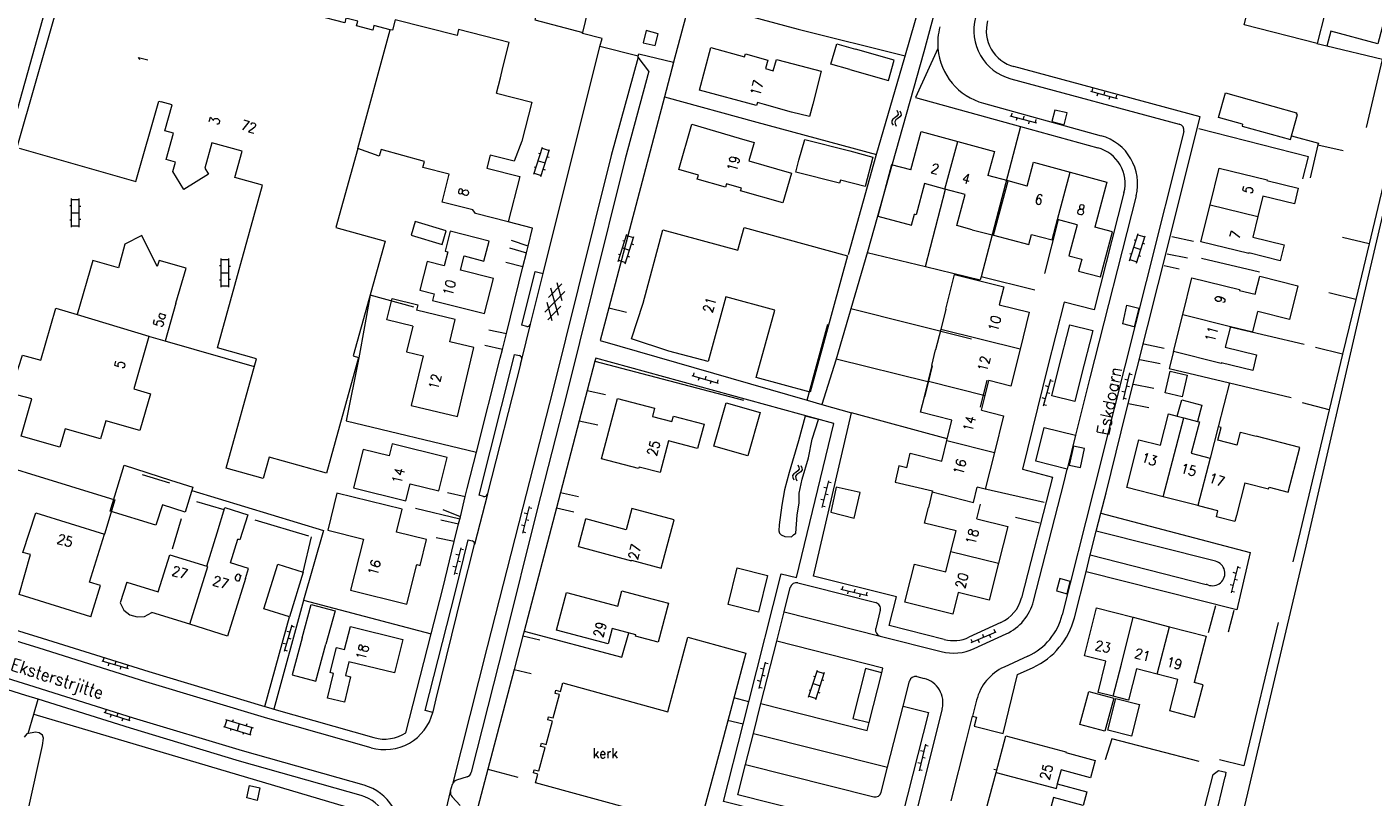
# Model space of a CAD drawing. Header units: metres. Extents: x 189705 to 199106, y 581686 to 588448.
# Tile 463 of 555: x 198376 to 198593, y 585339 to 585462. Entities that reach past the tile are written whole.
import ezdxf

# ---------------------------------------------------------------- set-up
doc = ezdxf.new("R2010")
doc.units = ezdxf.units.M
doc.layers.add('B-WA-OG-GBKN-G', color=7, linetype='Continuous', lineweight=18)
doc.styles.add('Style-STANDARD', font='STANDARD.shx')

msp = doc.modelspace()

# ---------------------------------------------------------------- linework, layer by layer
at = {"layer": 'B-WA-OG-GBKN-G'}
for p, q in [((198547.348, 585451.931), (198551.59, 585450.761)), ((198547.674, 585452.36), (198547.541, 585451.878)), ((198548.505, 585451.612), (198548.372, 585451.13)), ((198549.602, 585451.828), (198549.469, 585451.346)), ((198550.433, 585451.08), (198550.3, 585450.598)), ((198551.53, 585451.296), (198551.397, 585450.814)), ((198516.197, 585448.894), (198516.382, 585448.531)), ((198516.68, 585448.779), (198516.868, 585448.418)), ((198515.583, 585447.436), (198515.406, 585447.159)), ((198515.406, 585447.159), (198515.44, 585446.823)), ((198515.44, 585446.823), (198515.628, 585446.46)), ((198515.912, 585447.677), (198515.583, 585447.436)), ((198516.068, 585447.321), (198515.891, 585447.044)), ((198515.891, 585447.044), (198515.924, 585446.709)), ((198516.242, 585447.928), (198515.912, 585447.677)), ((198515.924, 585446.709), (198516.111, 585446.345)), ((198516.396, 585447.564), (198516.068, 585447.321)), ((198516.415, 585448.205), (198516.242, 585447.928)), ((198516.382, 585448.531), (198516.415, 585448.205)), ((198516.723, 585447.806), (198516.396, 585447.564)), ((198516.903, 585448.093), (198516.723, 585447.806)), ((198516.868, 585448.418), (198516.903, 585448.093)), ((198534.388, 585448.007), (198538.633, 585446.85)), ((198534.713, 585448.437), (198534.581, 585447.954)), ((198535.546, 585447.692), (198535.414, 585447.209)), ((198536.642, 585447.911), (198536.511, 585447.429)), ((198537.476, 585447.166), (198537.344, 585446.683)), ((198538.572, 585447.385), (198538.44, 585446.903)), ((198457.893, 585438.584), (198459.295, 585442.965)), ((198459.035, 585438.218), (198460.438, 585442.599)), ((198459.234, 585442.774), (198460.377, 585442.408)), ((198458.594, 585440.774), (198459.737, 585440.408)), ((198458.658, 585441.961), (198458.944, 585441.869)), ((198460.057, 585441.408), (198460.342, 585441.317)), ((198457.954, 585438.774), (198459.096, 585438.408)), ((198457.958, 585439.772), (198458.244, 585439.681)), ((198459.417, 585439.41), (198459.703, 585439.319)), ((198383.337, 585433.563), (198383.637, 585433.563)), ((198383.637, 585430.113), (198383.637, 585434.713)), ((198383.637, 585434.513), (198384.837, 585434.513)), ((198384.837, 585430.113), (198384.837, 585434.713)), ((198384.837, 585433.463), (198385.137, 585433.463)), ((198383.637, 585432.413), (198384.837, 585432.413)), ((198384.837, 585431.365), (198385.137, 585431.365)), ((198383.337, 585431.265), (198383.637, 585431.265)), ((198383.637, 585430.313), (198384.837, 585430.313)), ((198471.435, 585424.585), (198472.837, 585428.966)), ((198472.2, 585427.962), (198472.486, 585427.87)), ((198472.577, 585424.219), (198473.98, 585428.6)), ((198472.776, 585428.775), (198473.919, 585428.409)), ((198473.599, 585427.409), (198473.884, 585427.318)), ((198553.572, 585424.691), (198554.974, 585429.072)), ((198554.337, 585428.068), (198554.623, 585427.976)), ((198554.714, 585424.325), (198556.117, 585428.706)), ((198554.913, 585428.881), (198556.056, 585428.515)), ((198555.736, 585427.515), (198556.021, 585427.424)), ((198407.686, 585420.475), (198407.686, 585425.075)), ((198407.686, 585424.875), (198408.886, 585424.875)), ((198408.886, 585420.475), (198408.886, 585425.075)), ((198471.5, 585425.773), (198471.786, 585425.682)), ((198472.136, 585426.775), (198473.279, 585426.409)), ((198472.959, 585425.411), (198473.245, 585425.32)), ((198553.633, 585424.881), (198554.775, 585424.515)), ((198553.637, 585425.879), (198553.923, 585425.788)), ((198554.273, 585426.881), (198555.416, 585426.515)), ((198555.096, 585425.517), (198555.382, 585425.426)), ((198407.386, 585423.925), (198407.686, 585423.925)), ((198407.686, 585422.775), (198408.886, 585422.775)), ((198408.886, 585423.825), (198409.186, 585423.825)), ((198471.496, 585424.775), (198472.638, 585424.409)), ((198407.386, 585421.627), (198407.686, 585421.627)), ((198407.686, 585420.675), (198408.886, 585420.675)), ((198408.886, 585421.727), (198409.186, 585421.727)), ((198462.379, 585420.983), (198460.244, 585418.8)), ((198462.472, 585418.231), (198461.65, 585421.169)), ((198462.858, 585419.742), (198459.644, 585416.456)), ((198461.87, 585415.885), (198460.631, 585420.312)), ((198460.852, 585415.025), (198460.03, 585417.963)), ((198462.256, 585417.392), (198460.123, 585415.212)), ((198483.299, 585406.25), (198487.531, 585405.045)), ((198483.628, 585406.676), (198483.492, 585406.195)), ((198484.453, 585405.921), (198484.316, 585405.441)), ((198485.552, 585406.128), (198485.415, 585405.647)), ((198486.377, 585405.374), (198486.24, 585404.893)), ((198487.475, 585405.58), (198487.339, 585405.1)), ((198540.894, 585405.592), (198539.724, 585401.35)), ((198541.323, 585405.266), (198540.841, 585405.399)), ((198553.604, 585406.671), (198552.57, 585402.394)), ((198553.322, 585405.504), (198552.836, 585405.622)), ((198554.043, 585406.359), (198553.557, 585406.476)), ((198540.575, 585404.435), (198540.093, 585404.568)), ((198540.791, 585403.338), (198540.309, 585403.471)), ((198552.852, 585403.561), (198552.366, 585403.678)), ((198553.573, 585404.415), (198553.087, 585404.532)), ((198540.043, 585402.507), (198539.561, 585402.64)), ((198540.259, 585401.41), (198539.777, 585401.543)), ((198553.103, 585402.471), (198552.617, 585402.589)), ((198499.652, 585390.46), (198499.466, 585390.189)), ((198499.466, 585390.189), (198499.491, 585389.852)), ((198499.989, 585390.691), (198499.652, 585390.46)), ((198500.133, 585390.33), (198499.948, 585390.058)), ((198500.326, 585390.932), (198499.989, 585390.691)), ((198500.469, 585390.563), (198500.133, 585390.33)), ((198500.31, 585391.899), (198500.484, 585391.53)), ((198500.508, 585391.203), (198500.326, 585390.932)), ((198500.803, 585390.795), (198500.469, 585390.563)), ((198500.484, 585391.53), (198500.508, 585391.203)), ((198500.79, 585391.769), (198500.966, 585391.402)), ((198500.992, 585391.076), (198500.803, 585390.795)), ((198500.966, 585391.402), (198500.992, 585391.076)), ((198499.491, 585389.852), (198499.667, 585389.483)), ((198499.948, 585390.058), (198499.97, 585389.723)), ((198499.97, 585389.723), (198500.146, 585389.354)), ((198505.259, 585389.322), (198504.168, 585385.059)), ((198504.961, 585388.159), (198504.477, 585388.283)), ((198505.694, 585389.004), (198505.209, 585389.128)), ((198504.466, 585386.222), (198503.981, 585386.346)), ((198505.198, 585387.067), (198504.714, 585387.191)), ((198457.135, 585385.189), (198456.093, 585380.914)), ((198456.851, 585384.023), (198456.365, 585384.141)), ((198457.573, 585384.876), (198457.088, 585384.995)), ((198504.702, 585385.129), (198504.218, 585385.253)), ((198456.377, 585382.08), (198455.891, 585382.198)), ((198457.1, 585382.933), (198456.614, 585383.052)), ((198456.626, 585380.99), (198456.14, 585381.108)), ((198446.163, 585378.556), (198445.098, 585374.287)), ((198445.872, 585377.392), (198445.387, 585377.513)), ((198446.6, 585378.241), (198446.115, 585378.362)), ((198445.388, 585375.451), (198444.903, 585375.572)), ((198446.116, 585376.3), (198445.63, 585376.421)), ((198571.011, 585375.615), (198569.938, 585371.348)), ((198571.447, 585375.299), (198570.962, 585375.421)), ((198445.631, 585374.36), (198445.146, 585374.481)), ((198570.718, 585374.451), (198570.233, 585374.573)), ((198570.959, 585373.359), (198570.474, 585373.481)), ((198507.211, 585371.92), (198511.494, 585370.913)), ((198507.52, 585372.361), (198507.406, 585371.874)), ((198508.379, 585371.645), (198508.265, 585371.159)), ((198509.467, 585371.903), (198509.353, 585371.416)), ((198510.326, 585371.188), (198510.212, 585370.701)), ((198511.414, 585371.445), (198511.3, 585370.959)), ((198570.23, 585372.512), (198569.745, 585372.634)), ((198570.471, 585371.42), (198569.986, 585371.542)), ((198419.016, 585366.141), (198417.797, 585361.913)), ((198418.684, 585364.988), (198418.203, 585365.126)), ((198419.441, 585365.81), (198418.961, 585365.949)), ((198528.134, 585363.355), (198532.178, 585365.089)), ((198529.959, 585364.682), (198530.156, 585364.222)), ((198531.075, 585364.616), (198531.272, 585364.157)), ((198531.797, 585365.47), (198531.995, 585365.01)), ((198418.13, 585363.066), (198417.649, 585363.205)), ((198418.333, 585361.967), (198417.853, 585362.105)), ((198418.887, 585363.888), (198418.407, 585364.027)), ((198528.121, 585363.894), (198528.318, 585363.434)), ((198529.237, 585363.828), (198529.434, 585363.369)), ((198388.482, 585360.406), (198392.711, 585359.192)), ((198388.812, 585360.831), (198388.674, 585360.351)), ((198389.636, 585360.075), (198389.498, 585359.594)), ((198390.735, 585360.279), (198390.597, 585359.799)), ((198495.088, 585360.214), (198494.032, 585355.942)), ((198495.525, 585359.9), (198495.04, 585360.02)), ((198391.558, 585359.523), (198391.42, 585359.042)), ((198392.657, 585359.727), (198392.519, 585359.247)), ((198494.8, 585359.049), (198494.315, 585359.169)), ((198495.045, 585357.958), (198494.56, 585358.078)), ((198502.049, 585354.546), (198503.451, 585358.927)), ((198502.814, 585357.923), (198503.1, 585357.831)), ((198503.191, 585354.18), (198504.594, 585358.561)), ((198503.39, 585358.736), (198504.533, 585358.37)), ((198494.32, 585357.107), (198493.835, 585357.227)), ((198494.566, 585356.017), (198494.08, 585356.137)), ((198502.114, 585355.734), (198502.4, 585355.643)), ((198502.75, 585356.736), (198503.893, 585356.37)), ((198504.213, 585357.37), (198504.498, 585357.279)), ((198502.11, 585354.736), (198503.252, 585354.37)), ((198503.573, 585355.372), (198503.859, 585355.281)), ((198388.829, 585352.168), (198393.014, 585350.809)), ((198389.174, 585352.582), (198389.019, 585352.106)), ((198389.97, 585351.797), (198389.816, 585351.322)), ((198391.076, 585351.964), (198390.922, 585351.488)), ((198392.978, 585351.346), (198392.824, 585350.87)), ((198391.873, 585351.179), (198391.718, 585350.704)), ((198408.036, 585349.83), (198412.442, 585348.51)), ((198408.572, 585350.922), (198408.228, 585349.773)), ((198408.38, 585350.98), (198412.787, 585349.66)), ((198409.235, 585349.471), (198409.149, 585349.184)), ((198409.57, 585350.937), (198409.484, 585350.649)), ((198410.584, 585350.32), (198410.239, 585349.17)), ((198411.771, 585350.277), (198411.685, 585349.99)), ((198412.595, 585349.717), (198412.251, 585348.567)), ((198411.245, 585348.869), (198411.159, 585348.581)), ((198520.805, 585346.993), (198519.779, 585342.714)), ((198520.525, 585345.826), (198520.039, 585345.943)), ((198520.778, 585344.737), (198520.292, 585344.853)), ((198521.245, 585346.682), (198520.758, 585346.798)), ((198520.059, 585343.881), (198519.573, 585343.998)), ((198520.312, 585342.792), (198519.826, 585342.909))]:
    msp.add_line(p, q, dxfattribs=at)
at = {"layer": 'B-WA-OG-GBKN-G', "flags": 128}
for points in [[(198603.966, 585498.314), (198596.263, 585499.847), (198594.111, 585491.655), (198596.759, 585486.772), (198595.725, 585482.844), (198593.431, 585474.128), (198597.094, 585473.164), (198593.475, 585459.538), (198585.927, 585461.583), (198585.284, 585459.155)], [(198620.069, 585235.516), (198587.899, 585241.64), (198557.962, 585247.469), (198555.883, 585248.043), (198554.846, 585248.61), (198554.139, 585249.276), (198553.562, 585250.195), (198553.29, 585251.315), (198553.018, 585252.359), (198552.874, 585253.529), (198556.558, 585271.093), (198563.74, 585301.467), (198573.02, 585340.952), (198581.958, 585378.838), (198591.347, 585419.414), (198599.423, 585454.002), (198605.166, 585478.718), (198607.712, 585489.935), (198608.234, 585491.889)], [(198508.468, 585425.694), (198512.903, 585441.6), (198517.514, 585457.428), (198525.255, 585484.418), (198525.773, 585485.761), (198526.184, 585486.343), (198526.594, 585486.772), (198527.103, 585486.921), (198527.813, 585486.764), (198527.936, 585486.178), (198527.62, 585484.63), (198524.46, 585472.833), (198520.543, 585458.245), (198515.484, 585440.209), (198511.495, 585426.105), (198506.44, 585408.729), (198504.183, 585401.614)], [(198584.976, 585464.413), (198583.746, 585459.605), (198572.014, 585462.602), (198573.485, 585468.352), (198560.475, 585471.677), (198559.123, 585466.393), (198545.552, 585469.861), (198547.516, 585477.542), (198545.123, 585478.153), (198547.01, 585485.53)], [(198382.823, 585477.154), (198378.885, 585463.301), (198373.319, 585443.421), (198367.17, 585421.83), (198365.221, 585415.043)], [(198384.426, 585474.8), (198383.987, 585474.912), (198374.841, 585442.892)], [(198459.707, 585469.114), (198458.077, 585463.433), (198465.768, 585461.359)], [(198465.768, 585461.359), (198467.09, 585466.962)], [(198483.018, 585466.608), (198480.349, 585456.61)], [(198483.018, 585466.608), (198500.372, 585461.921), (198517.564, 585457.602)], [(198434.831, 585461.818), (198432.212, 585462.488), (198432.026, 585461.762), (198429.43, 585462.426), (198429.621, 585463.172), (198427.712, 585463.66), (198427.521, 585462.914), (198422.968, 585464.08), (198423.132, 585464.719)], [(198429.641, 585442.717), (198434.831, 585461.818)], [(198451.921, 585451.613), (198452.558, 585454.1), (198452.897, 585455.75), (198453.924, 585459.76), (198445.805, 585461.838), (198445.56, 585460.879), (198435.62, 585463.422), (198435.186, 585461.727), (198434.831, 585461.818)], [(198475.46, 585459.718), (198477.39, 585459.27), (198477.888, 585461.181), (198475.932, 585461.67), (198475.46, 585459.718)], [(198465.727, 585461.206), (198465.768, 585461.359)], [(198468.526, 585459.147), (198468.861, 585460.419), (198465.727, 585461.206)], [(198508.664, 585455.441), (198505.639, 585456.3), (198506.563, 585459.555), (198509.588, 585458.696)], [(198585.284, 585459.155), (198583.711, 585459.527)], [(198474.634, 585457.393), (198470.349, 585441.633), (198465.039, 585420.285), (198460.968, 585403.922), (198456.152, 585385.071), (198450.403, 585362.659), (198444.824, 585340.573)], [(198459.399, 585422.631), (198468.526, 585459.147)], [(198474.687, 585457.593), (198468.526, 585459.147)], [(198474.634, 585457.393), (198474.687, 585457.593)], [(198476.381, 585455.177), (198474.634, 585457.393)], [(198474.687, 585457.593), (198474.786, 585457.964), (198480.349, 585456.61)], [(198499.31, 585448.59), (198494.94, 585449.81), (198493.83, 585450.11), (198493.69, 585449.62), (198484.52, 585452.09), (198486.34, 585458.95), (198491.76, 585457.47), (198491.88, 585457.93), (198495.47, 585456.95), (198495.1, 585455.58), (198496.37, 585455.23), (198496.87, 585457.06), (198499.54, 585456.35)], [(198508.664, 585455.441), (198514.866, 585453.68), (198515.791, 585456.935), (198509.588, 585458.696)], [(198522.827, 585458.781), (198519.221, 585450.951), (198536.1, 585446.288)], [(198591.668, 585446.118), (198594.24, 585457.036), (198585.284, 585459.155)], [(198476.381, 585455.177), (198472.578, 585441.065), (198467.271, 585419.729), (198463.198, 585403.36), (198458.382, 585384.509), (198453.188, 585363.597), (198447.856, 585342.489)], [(198480.326, 585456.534), (198478.87, 585451.018)], [(198480.082, 585455.608), (198480.014, 585455.347)], [(198480.349, 585456.61), (198480.082, 585455.608)], [(198499.54, 585456.35), (198504.062, 585455.147)], [(198504.062, 585455.147), (198502.7, 585449.87)], [(198548.989, 585384.116), (198549.827, 585387.426), (198553.079, 585400.454), (198558.224, 585420.875), (198564.958, 585447.819), (198535.031, 585455.884)], [(198534.511, 585453.952), (198561.593, 585446.655)], [(198451.921, 585451.613), (198457.569, 585450.167), (198455.967, 585443.907), (198454.718, 585440.692), (198450.89, 585441.672), (198450.358, 585439.596), (198455.646, 585438.243), (198453.779, 585430.95)], [(198478.87, 585451.018), (198469.924, 585417.113)], [(198478.87, 585451.018), (198493.735, 585446.971), (198512.953, 585441.774)], [(198571.769, 585446.618), (198567.884, 585447.709), (198568.995, 585451.663), (198580.416, 585448.454), (198580.362, 585448.264)], [(198375.2, 585442.79), (198393.947, 585437.435), (198397.633, 585450.338), (198398.027, 585450.229)], [(198411.029, 585442.278), (198406.163, 585443.63), (198405.036, 585439.576), (198405.631, 585438.619), (198401.676, 585436.159), (198399.882, 585439.043), (198400.303, 585440.56), (198398.843, 585440.966), (198400.02, 585445.198), (198398.642, 585445.581), (198399.797, 585449.738), (198398.027, 585450.229)], [(198502.7, 585449.87), (198502.18, 585447.851), (198499.31, 585448.59)], [(198530.127, 585450.013), (198549.021, 585444.793)], [(198541.127, 585447.097), (198543.126, 585446.557), (198543.562, 585448.443), (198541.621, 585448.89), (198541.127, 585447.097)], [(198499.29, 585438.78), (198497.9, 585434), (198491.12, 585435.93), (198491.24, 585436.35), (198488.83, 585437.04), (198488.68, 585436.51), (198484.14, 585437.8), (198484.33, 585438.47), (198481.22, 585439.35), (198483.27, 585446.63), (198490.86, 585444.38), (198493.29, 585443.68), (198492.45, 585440.73), (198499.29, 585438.78)], [(198571.769, 585446.618), (198571.691, 585446.336), (198579.458, 585444.195), (198580.564, 585448.208), (198580.362, 585448.264)], [(198518.463, 585439.293), (198520.13, 585445.46), (198526.02, 585443.85)], [(198536.1, 585446.288), (198529.748, 585422.09)], [(198536.1, 585446.288), (198548.488, 585442.866)], [(198562.303, 585445.447), (198556.284, 585421.362), (198551.139, 585400.941), (198547.887, 585387.914), (198542.796, 585367.797)], [(198581.42, 585437.836), (198582.361, 585441.414), (198564.762, 585445.91)], [(198579.609, 585444.744), (198583.952, 585443.614), (198583.877, 585443.302), (198587.932, 585442.416)], [(198413.359, 585408.947), (198407.059, 585410.698), (198414.325, 585436.847), (198409.864, 585438.087), (198411.029, 585442.278)], [(198429.641, 585442.717), (198426.089, 585430.028), (198434.009, 585427.826), (198428.884, 585409.392), (198429.737, 585409.155), (198424.569, 585390.562), (198415.377, 585393.117), (198414.435, 585389.728), (198408.477, 585391.385), (198413.359, 585408.947)], [(198433.053, 585441.504), (198429.641, 585442.717)], [(198440.087, 585439.702), (198440.316, 585440.654), (198433.378, 585442.565), (198433.053, 585441.504)], [(198508.67, 585442.36), (198512.35, 585441.337), (198511.146, 585436.634), (198507.155, 585437.656), (198507.022, 585437.137), (198499.983, 585438.94), (198500.47, 585440.84)], [(198500.47, 585440.84), (198501.42, 585444.2), (198508.67, 585442.36)], [(198523.94, 585436.21), (198526.02, 585443.85)], [(198526.02, 585443.85), (198531.89, 585442.27), (198530.838, 585438.397)], [(198583.877, 585443.302), (198582.616, 585438.031)], [(198518.463, 585439.293), (198515.376, 585440.127), (198513.141, 585431.863), (198518.567, 585430.396), (198519.046, 585432.169)], [(198537.15, 585436.688), (198538.19, 585440.53), (198544.09, 585438.94)], [(198453.779, 585430.95), (198448.535, 585432.293), (198448.092, 585432.855), (198443.159, 585434.117), (198444.312, 585438.621), (198440.087, 585439.702)], [(198534.081, 585437.519), (198530.838, 585438.397)], [(198542.04, 585431.33), (198544.09, 585438.94)], [(198544.09, 585438.94), (198549.98, 585437.34), (198548.032, 585430.108)], [(198566.55, 585433.67), (198568.02, 585439.59), (198575.69, 585437.7), (198575.66, 585437.58), (198580.71, 585436.34), (198580.09, 585433.83), (198575.04, 585435.08), (198574.21, 585431.79)], [(198594.637, 585437.987), (198592.095, 585427.401)], [(198523.94, 585436.21), (198520.66, 585437.1), (198519.3, 585432.1), (198519.046, 585432.169)], [(198520.825, 585423.755), (198524.038, 585436.183)], [(198528.34, 585429.67), (198525.86, 585430.34), (198527.21, 585435.32), (198523.94, 585436.21)], [(198531.729, 585428.832), (198534.081, 585437.519)], [(198537.15, 585436.688), (198534.081, 585437.519)], [(198552.705, 585435.602), (198547.922, 585416.81), (198543.076, 585418.043), (198540.409, 585407.566), (198536.386, 585391.191), (198541.252, 585389.937), (198536.245, 585370.501)], [(198554.643, 585435.109), (198547.2, 585405.867), (198544.942, 585396.676)], [(198574.21, 585431.79), (198573.4, 585428.48), (198578.45, 585427.23), (198577.82, 585424.7), (198572.77, 585425.96), (198572.75, 585425.84), (198565.08, 585427.74), (198566.55, 585433.67)], [(198566.55, 585433.67), (198574.21, 585431.79)], [(198531.729, 585428.832), (198537.424, 585427.29), (198537.868, 585428.931), (198541.15, 585428.043), (198542.04, 585431.33)], [(198542.146, 585431.301), (198539.924, 585422.65)], [(198545.17, 585430.481), (198542.04, 585431.33)], [(198443.829, 585429.522), (198438.809, 585430.988), (198438.165, 585428.781), (198443.184, 585427.315), (198443.829, 585429.522)], [(198450.7, 585427.858), (198444.474, 585429.439), (198443.664, 585426.253), (198444.097, 585426.143), (198443.515, 585423.852), (198440.745, 585424.556), (198439.582, 585419.977), (198441.886, 585419.392), (198441.614, 585418.319), (198449.973, 585416.195), (198451.402, 585421.822), (198446.116, 585423.165), (198446.698, 585425.459), (198449.885, 585424.65), (198450.7, 585427.858)], [(198456.966, 585427.062), (198457.682, 585429.95), (198453.779, 585430.95)], [(198488.723, 585418.923), (198485.93, 585408.48), (198479.6, 585410.19), (198473.58, 585412.16), (198475.44, 585417.86), (198478.61, 585429.64), (198490.679, 585426.386)], [(198490.679, 585426.386), (198491.667, 585430.017), (198508.274, 585425.497), (198502.314, 585403.598), (198493.639, 585405.959), (198496.619, 585416.74), (198488.723, 585418.923)], [(198528.34, 585429.67), (198531.729, 585428.832)], [(198545.17, 585430.481), (198543.827, 585425.493), (198545.922, 585424.928), (198545.415, 585423.045), (198548.929, 585422.099), (198550.88, 585429.34), (198548.032, 585430.108)], [(198397.407, 585423.79), (198394.899, 585428.726), (198392.195, 585427.351), (198391.153, 585423.549)], [(198456.966, 585427.062), (198454.29, 585427.934)], [(198456.701, 585425.989), (198456.966, 585427.062)], [(198560.419, 585428.58), (198563.894, 585427.819)], [(198592.095, 585427.401), (198587.841, 585428.445)], [(198592.095, 585427.401), (198589.948, 585418.46)], [(198453.989, 585426.744), (198456.701, 585425.989)], [(198456.141, 585423.732), (198456.701, 585425.989)], [(198511.468, 585426.014), (198520.825, 585423.755)], [(198559.662, 585425.815), (198562.909, 585425.157)], [(198565.17, 585425.09), (198574.478, 585422.94)], [(198391.153, 585423.549), (198387.04, 585424.731), (198384.546, 585416.05)], [(198400.406, 585417.891), (198402.02, 585423.511), (198397.684, 585424.756), (198397.407, 585423.79)], [(198456.141, 585423.732), (198453.407, 585424.434)], [(198453.483, 585413.002), (198456.141, 585423.732)], [(198456.754, 585414.134), (198455.975, 585414.328), (198458.112, 585422.953), (198459.399, 585422.631)], [(198457.364, 585414.498), (198459.399, 585422.631)], [(198520.825, 585423.755), (198529.627, 585421.63)], [(198559.175, 585423.935), (198561.575, 585423.387)], [(198524.09, 585416.93), (198525.5, 585422.49), (198533.41, 585420.49), (198532.68, 585417.63), (198537.5, 585416.41), (198536.02, 585410.49)], [(198529.748, 585422.09), (198529.627, 585421.63)], [(198538.385, 585419.96), (198529.748, 585422.09)], [(198562.14, 585416.04), (198563.63, 585421.96), (198571.28, 585420.05), (198571.25, 585419.94), (198573.801, 585419.302)], [(198573.801, 585419.302), (198574.516, 585422.191), (198580.633, 585420.678), (198579.294, 585415.266), (198574.226, 585416.53)], [(198438.643, 585417.215), (198431.601, 585419.167), (198429.794, 585409.119), (198427.764, 585398.991), (198448.69, 585393.949)], [(198438.441, 585414.191), (198434.295, 585415.22), (198435.145, 585418.643), (198439.271, 585417.619), (198439.05, 585416.73)], [(198589.948, 585418.46), (198585.647, 585419.534)], [(198589.948, 585418.46), (198587.836, 585409.665)], [(198396.061, 585412.531), (198393.637, 585404.091), (198396.315, 585403.322), (198394.611, 585397.392), (198389.134, 585398.965), (198388.297, 585396.052), (198382.617, 585397.683), (198381.77, 585394.733), (198375.523, 585396.528), (198377.24, 585402.504), (198373.783, 585403.414), (198375.761, 585409.54), (198378.703, 585408.695), (198381.11, 585417.076), (198384.546, 585416.05)], [(198400.406, 585417.891), (198398.653, 585411.786), (198396.061, 585412.531)], [(198438.441, 585414.191), (198437.447, 585410.048), (198440.115, 585409.408), (198438.209, 585401.46), (198445.608, 585399.686), (198448.257, 585410.733), (198444.407, 585411.657), (198445.266, 585415.239), (198439.05, 585416.73)], [(198469.924, 585417.113), (198468.536, 585411.853), (198501.822, 585402.293)], [(198469.924, 585417.113), (198472.795, 585416.458)], [(198528.237, 585412.102), (198508.844, 585416.993)], [(198524.09, 585416.93), (198523.266, 585413.633)], [(198553.152, 585417.569), (198555.076, 585417.069), (198554.349, 585414.064), (198552.528, 585414.56), (198553.152, 585417.569)], [(198569.8, 585414.14), (198573.418, 585413.257), (198574.226, 585416.53)], [(198384.546, 585416.05), (198396.071, 585412.566)], [(198455.951, 585408.84), (198457.364, 585414.498)], [(198501.822, 585402.293), (198505.11, 585414.509)], [(198541.132, 585402.964), (198542.155, 585407.129), (198544.006, 585414.401), (198547.689, 585413.464), (198545.842, 585406.207), (198544.822, 585402.057), (198541.132, 585402.964)], [(198569.8, 585414.14), (198568.97, 585410.82), (198574.01, 585409.56), (198573.39, 585407.05), (198568.34, 585408.31), (198568.32, 585408.2), (198560.65, 585410.12), (198562.14, 585416.04)], [(198562.14, 585416.04), (198569.8, 585414.14)], [(198569.789, 585414.095), (198581.655, 585411.298)], [(198450.667, 585413.574), (198453.483, 585413.002)], [(198452.843, 585410.421), (198453.483, 585413.002)], [(198523.266, 585413.633), (198522.44, 585410.36)], [(198536.02, 585410.49), (198523.266, 585413.633)], [(198413.001, 585407.661), (198398.653, 585411.786)], [(198448.69, 585393.949), (198452.497, 585409.023), (198452.843, 585410.421)], [(198452.843, 585410.421), (198450.039, 585411.082)], [(198521.82, 585407.85), (198522.44, 585410.36)], [(198536.02, 585410.49), (198534.54, 585404.56), (198530.988, 585405.443)], [(198555.906, 585411.32), (198559.153, 585410.661)], [(198560.65, 585410.12), (198559.985, 585407.359), (198569.638, 585405.061), (198567.841, 585398.028)], [(198587.836, 585409.665), (198583.485, 585410.745)], [(198587.836, 585409.665), (198585.697, 585400.757)], [(198449.829, 585386.816), (198449.102, 585387.002), (198454.534, 585408.514), (198454.813, 585409.639), (198455.587, 585409.446)], [(198455.764, 585408.089), (198450.469, 585387.303), (198450.437, 585387.177)], [(198455.764, 585408.089), (198455.951, 585408.84)], [(198467.704, 585408.543), (198466.476, 585403.862)], [(198492.43, 585353.828), (198497.63, 585374.399), (198500.114, 585373.771), (198506.112, 585398.539), (198467.841, 585409.066), (198467.704, 585408.543)], [(198467.704, 585408.543), (198491.607, 585402.276)], [(198521.82, 585407.85), (198521.2, 585405.247), (198506.481, 585408.87)], [(198521.907, 585407.828), (198521.28, 585405.324)], [(198555.266, 585408.849), (198558.513, 585408.191)], [(198521.28, 585405.324), (198520.66, 585402.85)], [(198521.28, 585405.324), (198530.391, 585403.058)], [(198530.67, 585405.523), (198529.58, 585401.144)], [(198530.391, 585403.058), (198530.988, 585405.443)], [(198562.057, 585402.842), (198559.315, 585403.482), (198560.119, 585406.925), (198562.861, 585406.284), (198562.057, 585402.842)], [(198466.476, 585403.862), (198465.2, 585398.994)], [(198466.476, 585403.862), (198469.422, 585403.188)], [(198521.2, 585405.247), (198520.624, 585402.834)], [(198554.238, 585404.881), (198557.485, 585404.223)], [(198569.638, 585405.061), (198579.564, 585402.698)], [(198485.28, 585398.42), (198484.2, 585394.5), (198479.54, 585395.74), (198478.18, 585390.65), (198474.81, 585391.55), (198474.74, 585391.29), (198468.78, 585392.88), (198471.34, 585402.58), (198477.31, 585400.99), (198476.96, 585399.67), (198480.09, 585398.84), (198480.33, 585399.73), (198485.28, 585398.42)], [(198492.298, 585393.364), (198486.838, 585394.91), (198488.8, 585401.84), (198494.261, 585400.294), (198492.298, 585393.364)], [(198501.822, 585402.293), (198504.183, 585401.614)], [(198504.183, 585401.614), (198508.944, 585400.247)], [(198524.25, 585395.8), (198525.07, 585399.09), (198520.04, 585400.34), (198520.66, 585402.85)], [(198529.793, 585400.672), (198530.391, 585403.058)], [(198553.452, 585401.766), (198556.699, 585401.108)], [(198561.271, 585399.73), (198561.981, 585402.338), (198565.227, 585401.502), (198564.536, 585398.875)], [(198585.697, 585400.757), (198581.387, 585401.836)], [(198465.2, 585398.994), (198462.174, 585387.459)], [(198465.2, 585398.994), (198468.167, 585398.317)], [(198501.497, 585399.741), (198500.426, 585395.732), (198498.941, 585390.659), (198498.159, 585387.869), (198497.735, 585385.432), (198497.331, 585382.283), (198497.248, 585381.317), (198497.346, 585380.935), (198497.649, 585380.654), (198498.206, 585380.396), (198499.273, 585380.337), (198499.605, 585380.64), (198499.988, 585380.917), (198500.213, 585383.787), (198500.507, 585385.819), (198500.543, 585387.344), (198501.017, 585389.602), (198502.007, 585393.027), (198502.639, 585396.047), (198503.627, 585399.167), (198501.497, 585399.741)], [(198523.838, 585363.829), (198515.001, 585366.062), (198516.164, 585370.664), (198502.833, 585374.034), (198508.944, 585400.247)], [(198524.314, 585396.058), (198508.944, 585400.247)], [(198529.793, 585400.672), (198533.36, 585399.78), (198531.89, 585393.9)], [(198559.03, 585386.78), (198553.16, 585388.28), (198555.12, 585395.93), (198558.59, 585395.05), (198559.88, 585400.09), (198561.271, 585399.73)], [(198559.03, 585386.78), (198562.35, 585399.45)], [(198561.271, 585399.73), (198562.35, 585399.45)], [(198562.35, 585399.45), (198564.536, 585398.875)], [(198564.536, 585398.875), (198564.82, 585398.8), (198563.52, 585393.77), (198566.537, 585392.993)], [(198585.697, 585400.757), (198580.993, 585381.161)], [(198543.595, 585391.193), (198538.559, 585392.49), (198539.892, 585397.917), (198544.942, 585396.676)], [(198544.942, 585396.676), (198543.595, 585391.193)], [(198570.891, 585395.049), (198567.793, 585395.851), (198568.325, 585397.903), (198567.841, 585398.028), (198566.537, 585392.993)], [(198570.891, 585395.049), (198571.43, 585397.13), (198573.93, 585396.49)], [(198361.316, 585395.295), (198390.605, 585386.291), (198388.93, 585380.74)], [(198434.663, 585393.341), (198430.495, 585394.387), (198428.945, 585388.209), (198437.341, 585386.102), (198438.036, 585388.871), (198442.633, 585387.718), (198443.972, 585393.053), (198435.146, 585395.268), (198434.663, 585393.341)], [(198517.804, 585391.428), (198518.38, 585393.77), (198523.42, 585392.51), (198524.25, 585395.8)], [(198524.25, 585395.8), (198531.89, 585393.9)], [(198544.601, 585394.887), (198543.915, 585391.863), (198545.721, 585391.479), (198546.37, 585394.527), (198544.601, 585394.887)], [(198572.127, 585389.001), (198575.941, 585388.018), (198576.012, 585388.293), (198579.104, 585387.495), (198580.957, 585394.678), (198573.93, 585396.49)], [(198446.893, 585386.797), (198447.214, 585388.103), (198448.69, 585393.949)], [(198531.89, 585393.9), (198530.41, 585387.98), (198529.109, 585388.305)], [(198566.537, 585392.993), (198564.576, 585385.356)], [(198398.24, 585385.46), (198397.193, 585382.189), (198389.828, 585384.462), (198392.104, 585391.836), (198399.52, 585389.46)], [(198394.979, 585390.352), (198399.383, 585389.032)], [(198517.804, 585391.428), (198516.536, 585391.725), (198515.929, 585389.134), (198521.928, 585387.729), (198521.883, 585387.536)], [(198538.182, 585370.002), (198543.039, 585388.93), (198543.595, 585391.193)], [(198399.52, 585389.46), (198403.14, 585388.3), (198401.86, 585384.29), (198398.24, 585385.46)], [(198509.358, 585383.332), (198510.31, 585387.47), (198506.491, 585388.286), (198505.63, 585384.307), (198509.358, 585383.332)], [(198528.538, 585385.872), (198529.109, 585388.305)], [(198539.911, 585385.82), (198530.171, 585388.04)], [(198572.127, 585389.001), (198570.764, 585383.774)], [(198402.967, 585387.759), (198424.13, 585381.326), (198420.91, 585370.129)], [(198408.152, 585384.664), (198403.763, 585385.969)], [(198436.72, 585384.749), (198426.254, 585387.346), (198424.779, 585381.403), (198430.514, 585379.979), (198428.47, 585371.745), (198437.519, 585369.499), (198439.1, 585375.869), (198439.637, 585375.735), (198440.671, 585379.898), (198435.816, 585381.103), (198436.72, 585384.749)], [(198444.054, 585387.446), (198446.893, 585386.797)], [(198446.09, 585383.532), (198446.893, 585386.797)], [(198450.437, 585387.177), (198448.371, 585379.079)], [(198462.174, 585387.459), (198461.531, 585385.006)], [(198462.174, 585387.459), (198465.06, 585386.799)], [(198521.883, 585387.536), (198521.3, 585385.05)], [(198521.883, 585387.536), (198528.538, 585385.872)], [(198564.576, 585385.356), (198559.03, 585386.78)], [(198386.7, 585367.47), (198375.21, 585371.07), (198377.06, 585377.47), (198375.82, 585377.83), (198377.91, 585384.17), (198388.93, 585380.74)], [(198407.023, 585380.96), (198408.26, 585385.02), (198411.93, 585383.88), (198410.69, 585379.83), (198410.318, 585379.945)], [(198446, 585383.165), (198438.866, 585384.882)], [(198446.09, 585383.532), (198443.347, 585384.658)], [(198461.531, 585385.006), (198456.33, 585365.173)], [(198461.531, 585385.006), (198464.344, 585384.346)], [(198465.08, 585378.76), (198473.583, 585376.486), (198473.608, 585376.583), (198478.359, 585375.313), (198480.436, 585383.079), (198473.649, 585384.893), (198472.737, 585381.481), (198466.27, 585383.21)], [(198524.91, 585377.98), (198525.73, 585381.27), (198520.67, 585382.53), (198521.3, 585385.05)], [(198529.08, 585383.238), (198529.644, 585385.595)], [(198548.989, 585384.116), (198573, 585377.794), (198570.832, 585368.593), (198546.614, 585374.73)], [(198548.267, 585381.262), (198548.989, 585384.116)], [(198567.809, 585384.529), (198564.91, 585385.27), (198564.576, 585385.356)], [(198570.764, 585383.774), (198570.516, 585382.805), (198567.561, 585383.56), (198567.809, 585384.529)], [(198401.253, 585383.242), (198399.77, 585378.372)], [(198421.735, 585380.428), (198413.141, 585383.031)], [(198442.949, 585383.085), (198445.821, 585382.438)], [(198445.112, 585379.554), (198445.821, 585382.438)], [(198445.821, 585382.438), (198446, 585383.165)], [(198446, 585383.165), (198446.09, 585383.532)], [(198465.08, 585378.76), (198466.27, 585383.21)], [(198529.08, 585383.238), (198534.05, 585382), (198532.56, 585376.08)], [(198535.27, 585383.463), (198539.126, 585382.597)], [(198386.7, 585367.47), (198388.28, 585372.514), (198386.526, 585373.064), (198388.93, 585380.74)], [(198405.387, 585375.589), (198407.023, 585380.96)], [(198411.58, 585373.66), (198412.075, 585375.262), (198409.169, 585376.14), (198410.318, 585379.945)], [(198420.83, 585374.671), (198422.171, 585380.303)], [(198441.671, 585352.104), (198440.428, 585352.409), (198445.299, 585371.524), (198447.348, 585379.855), (198448.01, 585379.687)], [(198441.4, 585364.725), (198443.262, 585372.034), (198445.112, 585379.554)], [(198445.112, 585379.554), (198442.209, 585380.168)], [(198547.294, 585377.418), (198548.267, 585381.262)], [(198567.413, 585376.41), (198548.267, 585381.262)], [(198580.993, 585381.161), (198579.824, 585376.293)], [(198392.49, 585373.057), (198397.55, 585371.48), (198399.41, 585377.45), (198405.387, 585375.589)], [(198441.7, 585352.219), (198442.212, 585354.302), (198446.374, 585371.253), (198448.371, 585379.079)], [(198518.4, 585373.42), (198519.03, 585375.94), (198524.09, 585374.68), (198524.91, 585377.98)], [(198524.91, 585377.98), (198532.56, 585376.08)], [(198546.614, 585374.73), (198547.294, 585377.418)], [(198547.294, 585377.418), (198565.928, 585372.696)], [(198402.63, 585366.27), (198405.511, 585375.55), (198405.387, 585375.589)], [(198420.83, 585374.671), (198418.623, 585367.492), (198414.514, 585368.761), (198416.76, 585375.928), (198420.83, 585374.671)], [(198493.978, 585368.229), (198489.111, 585369.454), (198490.592, 585375.336), (198495.459, 585374.11), (198493.978, 585368.229)], [(198532.56, 585376.08), (198531.07, 585370.16)], [(198392.49, 585373.057), (198391.457, 585369.745), (198392.049, 585368.554), (198393, 585367.808), (198394.146, 585367.452), (198395.353, 585367.527), (198396.55, 585368.17)], [(198411.58, 585373.66), (198408.71, 585364.37), (198402.63, 585366.27)], [(198500.317, 585372.917), (198502.447, 585372.378), (198512.839, 585369.751)], [(198531.07, 585370.16), (198526.088, 585371.391), (198525.233, 585367.928), (198517.504, 585369.838), (198518.4, 585373.42)], [(198544.089, 585373.158), (198542.378, 585373.648), (198541.87, 585371.631), (198543.577, 585371.175), (198544.089, 585373.158)], [(198544.735, 585367.307), (198546.614, 585374.73)], [(198475.83, 585370.65), (198479.51, 585369.67), (198477.88, 585363.4), (198474.21, 585364.37), (198474.27, 585364.6), (198470.48, 585365.61), (198469.82, 585363.15), (198461.55, 585365.33), (198463.15, 585371.37), (198471.39, 585369.17)], [(198471.39, 585369.17), (198472.057, 585371.66), (198475.83, 585370.65)], [(198498.111, 585368.269), (198499.102, 585372.192)], [(198431.743, 585346.432), (198415.178, 585351.142), (198395.545, 585357.039), (198378.4, 585362.434), (198357.741, 585368.805)], [(198420.91, 585370.129), (198420.898, 585370.089), (198416.148, 585352.634)], [(198420.686, 585364.089), (198422.144, 585369.478), (198425.955, 585368.451), (198424.496, 585363.058)], [(198420.91, 585370.129), (198441.4, 585364.725)], [(198550.99, 585354.71), (198548.54, 585355.34), (198549.82, 585360.34), (198546.37, 585361.22), (198548.32, 585368.9), (198554.19, 585367.4)], [(198567.431, 585369.226), (198566.232, 585364.918)], [(198369.313, 585367.016), (198378.905, 585364.057), (198396.045, 585358.664), (198414.674, 585353.068)], [(198402.63, 585366.27), (198396.55, 585368.17)], [(198414.674, 585353.068), (198418.623, 585367.492)], [(198496.92, 585363.558), (198498.111, 585368.269)], [(198498.111, 585368.269), (198513.542, 585364.368)], [(198513.564, 585368.536), (198512.817, 585365.583)], [(198532.937, 585366.544), (198527.81, 585364.192)], [(198550.99, 585354.71), (198552.29, 585359.863), (198554.19, 585367.4)], [(198554.19, 585367.4), (198560.04, 585365.89)], [(198570.346, 585368.485), (198569.46, 585365.022)], [(198577.492, 585366.579), (198571.955, 585343.514)], [(198436.87, 585363.85), (198435.51, 585358.46), (198428.19, 585360.26), (198427.65, 585358.04), (198428.47, 585357.84), (198427.47, 585353.75), (198424.74, 585354.4), (198425.72, 585358.39), (198425.19, 585358.52), (198426.18, 585362.54), (198427.49, 585362.21), (198428.42, 585365.94), (198436.87, 585363.85)], [(198437.35, 585348.835), (198441.4, 585364.725)], [(198456.134, 585364.426), (198454.715, 585359.018)], [(198456.33, 585365.173), (198456.134, 585364.426)], [(198456.134, 585364.426), (198458.877, 585363.8)], [(198456.33, 585365.173), (198472.025, 585360.983), (198473.153, 585364.898)], [(198513.542, 585364.368), (198523.347, 585361.89)], [(198528.644, 585362.374), (198533.771, 585364.727)], [(198558.05, 585358.25), (198560.04, 585365.89)], [(198560.04, 585365.89), (198565.91, 585364.39), (198563.978, 585356.916)], [(198430.623, 585340.402), (198411.109, 585345.932), (198393.599, 585351.216), (198376.792, 585356.479), (198355.272, 585363.199)], [(198420.686, 585364.089), (198419.081, 585358.158), (198422.891, 585357.127), (198424.496, 585363.058)], [(198474.81, 585336.25), (198458.18, 585340.82), (198458.56, 585342.2), (198457.82, 585342.4), (198457.96, 585342.91), (198458.7, 585342.71), (198459.72, 585346.46), (198458.99, 585346.66), (198459.13, 585347.18), (198459.86, 585346.98), (198460.88, 585350.71), (198460.14, 585350.91), (198460.28, 585351.42), (198461.02, 585351.22), (198462.04, 585354.97), (198461.3, 585355.17), (198461.44, 585355.68), (198462.18, 585355.48), (198462.55, 585356.85), (198479.43, 585352.23), (198482.62, 585364.21), (198491.94, 585361.65)], [(198494.383, 585353.523), (198496.92, 585363.558)], [(198513.802, 585358.496), (198513.991, 585359.242), (198496.92, 585363.558)], [(198491.94, 585361.65), (198487.71, 585345.72), (198481.04, 585321.03)], [(198537.272, 585361.162), (198533.453, 585359.41)], [(198454.715, 585359.018), (198450.512, 585342.989)], [(198454.715, 585359.018), (198457.474, 585358.387)], [(198513.802, 585358.496), (198511.192, 585359.155), (198509.167, 585351.145), (198511.777, 585350.485)], [(198511.777, 585350.485), (198513.802, 585358.496)], [(198519.448, 585357.863), (198520.618, 585357.567)], [(198528.385, 585351.537), (198529.028, 585351.374), (198528.651, 585349.884), (198533.274, 585348.715), (198535.628, 585358.207), (198538.106, 585359.344)], [(198558.05, 585358.25), (198554.73, 585359.11), (198553.43, 585354.07), (198550.99, 585354.71)], [(198564.062, 585351.295), (198560.05, 585352.35), (198561.36, 585357.4), (198558.05, 585358.25)], [(198378.253, 585354.24), (198376.284, 585354.856), (198372.378, 585356.076)], [(198517.224, 585353.144), (198518.234, 585357.138)], [(198564.062, 585351.295), (198565.42, 585356.543), (198563.978, 585356.916)], [(198377.55, 585351.815), (198378.253, 585354.24)], [(198430.16, 585338.767), (198410.632, 585344.3), (198393.099, 585349.591), (198378.253, 585354.24)], [(198492.43, 585353.828), (198490.016, 585354.476)], [(198491.521, 585350.231), (198492.43, 585353.828)], [(198493.176, 585348.748), (198494.383, 585353.523)], [(198494.383, 585353.523), (198511.454, 585349.207), (198511.777, 585350.485)], [(198529.033, 585354.099), (198528.385, 585351.537)], [(198549.651, 585349.105), (198545.635, 585350.184), (198547.057, 585355.474), (198551.073, 585354.394), (198549.651, 585349.105)], [(198553.916, 585348.291), (198550.097, 585349.263), (198551.389, 585354.336), (198555.208, 585353.363), (198553.916, 585348.291)], [(198376.649, 585348.704), (198377.55, 585351.815), (198433.602, 585335.253)], [(198414.674, 585353.068), (198415.655, 585352.774), (198416.148, 585352.634)], [(198416.148, 585352.634), (198432.208, 585348.067)], [(198441.671, 585352.104), (198441.686, 585352.161), (198441.7, 585352.219)], [(198517.224, 585353.144), (198521.302, 585352.113), (198517.092, 585335.461), (198516.326, 585332.386), (198490.678, 585338.869), (198491.913, 585343.755)], [(198523.515, 585352.709), (198519.032, 585334.974), (198515.31, 585320.036), (198509.955, 585298.731), (198502.732, 585269.902), (198497.36, 585248.722), (198492.866, 585230.736)], [(198514.735, 585343.298), (198517.224, 585353.144)], [(198524.923, 585337.904), (198527.349, 585347.435), (198528.385, 585351.537)], [(198508.288, 585300.306), (198513.37, 585320.522), (198515.934, 585330.814), (198488.373, 585337.782), (198491.521, 585350.231)], [(198491.521, 585350.231), (198489.032, 585350.81)], [(198374.55, 585327.003), (198378.937, 585346.823), (198379.098, 585347.966), (198378.974, 585348.45), (198378.443, 585348.835), (198377.834, 585348.915), (198376.46, 585348.671), (198376.025, 585348.115)], [(198491.913, 585343.755), (198493.176, 585348.748)], [(198493.176, 585348.748), (198514.735, 585343.298)], [(198532.153, 585342.446), (198533.75, 585348.37), (198543.39, 585345.76), (198543.36, 585345.66), (198548.09, 585344.38), (198547.33, 585341.59), (198542.6, 585342.87), (198542, 585340.64)], [(198564.815, 585344.24), (198550.738, 585347.845), (198549.697, 585344.472)], [(198450.512, 585342.989), (198446.24, 585326.704)], [(198450.512, 585342.989), (198455.32, 585341.682)], [(198491.913, 585343.755), (198512.503, 585338.55)], [(198513.718, 585339.274), (198514.735, 585343.298)], [(198531.808, 585343.013), (198532.272, 585342.888)], [(198536.995, 585225.655), (198567.057, 585342.153), (198567.906, 585342.799), (198569.062, 585342.507), (198568.949, 585341.744)], [(198571.955, 585343.514), (198568.081, 585344.511)], [(198444.528, 585339.494), (198444.824, 585340.573)], [(198447.194, 585341.783), (198445.472, 585341.227)], [(198535.36, 585335.2), (198530.55, 585336.5), (198532.153, 585342.446)], [(198532.153, 585342.446), (198541.857, 585339.877), (198542.045, 585340.628)], [(198542, 585340.64), (198546.72, 585339.36), (198546.13, 585337.14), (198541.41, 585338.42), (198540.27, 585334.21)], [(198548.567, 585258.593), (198562.306, 585313.907), (198568.949, 585341.744)], [(198413.88, 585339.97), (198413.43, 585337.97), (198411.77, 585338.37), (198412.22, 585340.36), (198413.88, 585339.97)], [(198420.02, 585239.033), (198426.405, 585265.546), (198431.725, 585287.46), (198436.225, 585305.668), (198441.065, 585324.792), (198444.511, 585339.423)], [(198444.511, 585339.423), (198444.528, 585339.494)], [(198444.511, 585339.423), (198444.519, 585339.458), (198444.528, 585339.494)], [(198446.041, 585337.177), (198444.761, 585338.546)]]:
    msp.add_lwpolyline(points, dxfattribs=at)
at = {"layer": 'B-WA-OG-GBKN-G'}
for centre, radius, start, end in [((198536.592, 585461.677), 8, 164.74079, 254.92332), ((198532.791, 585459.649), 10.002, 164.80327, 184.9796), ((198536.59, 585461.676), 5.998, 164.72601, 254.93268), ((198532.79, 585459.653), 10.001, 185.00181, 254.55789), ((198561.333, 585445.689), 1, 345.97388, 74.91574), ((198546.891, 585437.083), 7.999, 345.71418, 74.56003), ((198546.889, 585437.082), 6.001, 345.72409, 74.54917), ((198456.876, 585414.622), 0.503, 255.95933, 345.69152), ((198455.464, 585408.96), 0.501, 346.16699, 75.81612), ((198449.951, 585387.303), 0.502, 255.90808, 345.49136), ((198447.884, 585379.201), 0.502, 345.90808, 75.49136), ((198566.922, 585374.472), 2, 248.18694, 75.78767), ((198500.073, 585371.946), 1.002, 75.88707, 165.76264), ((198565.491, 585370.913), 1.836, 67.99479, 76.23448), ((198512.594, 585368.781), 1, 345.81622, 75.83349), ((198530.435, 585371.997), 6, 294.64782, 345.56182), ((198530.436, 585371.997), 7.999, 294.64036, 345.55433), ((198533.1, 585370.252), 10.002, 294.65102, 345.79052), ((198533.101, 585370.251), 12, 294.64804, 345.79887), ((198513.788, 585365.339), 1.002, 165.88707, 255.76264), ((198525.309, 585369.648), 8.002, 255.80843, 294.63309), ((198525.309, 585369.65), 6.004, 255.82037, 294.62311), ((198519.204, 585356.893), 1, 75.84783, 165.84341), ((198536.79, 585352.138), 8.001, 114.65132, 165.81186), ((198519.638, 585353.69), 3.999, 345.79779, 75.8205), ((198433.931, 585354.127), 8, 254.12785, 345.35197), ((198433.931, 585354.128), 6.301, 254.13118, 302.85842), ((198445.782, 585340.272), 1.004, 107.97875, 162.54932), ((198446.885, 585342.737), 1.003, 287.98099, 345.70343), ((198428.444, 585332.707), 6.298, 27.70049, 74.18783), ((198428.442, 585332.705), 8, 350.74922, 74.17996), ((198445.498, 585339.23), 1.005, 168.94165, 222.8801), ((198512.747, 585339.522), 1.002, 255.89706, 345.68308)]:
    msp.add_arc(centre, radius, start, end, dxfattribs=at)

# ---------------------------------------------------------------- texts
at = {"layer": 'B-WA-OG-GBKN-G', "style": 'Style-STANDARD'}
for s, height, rotation, p in [('1', 1.6, 75.28269, (198395.736, 585456.306)), ('17', 1.6, 75.28269, (198494.197, 585451.086)), ('3', 1.6, 75.28269, (198407.224, 585446.388)), ('72', 1.6, 343.68481, (198410.675, 585445.83)), ('19', 1.6, 75.22728, (198490.424, 585438.912)), ('2', 1.6, 346.22785, (198521.571, 585438.844)), ('4', 1.6, 346.1722, (198526.539, 585437.259)), ('8', 1.6, 75.28269, (198447.206, 585434.922)), ('5', 1.6, 75.28269, (198573.221, 585435.302)), ('6', 1.6, 346.22785, (198538.253, 585433.922)), ('8', 1.6, 346.1722, (198545.024, 585432.248)), ('7', 1.6, 75.22728, (198571.238, 585428.072)), ('10', 1.6, 75.28269, (198444.778, 585418.951)), ('21', 1.6, 75.28269, (198486.576, 585416.19)), ('9', 1.6, 75.28269, (198568.774, 585417.693)), ('5a', 1.6, 73.97589, (198398.199, 585413.87)), ('10', 1.6, 75.28269, (198532.386, 585413.223)), ('11', 1.6, 75.28269, (198567.231, 585411.527)), ('5', 1.6, 75.28269, (198392.001, 585407.225)), ('12', 1.6, 75.28269, (198530.688, 585406.753)), ('Eskdoarn', 2, 78.99334, (198550.296, 585396.518)), ('12', 1.6, 75.28269, (198442.484, 585403.869)), ('14', 1.6, 75.28269, (198528.332, 585397.111)), ('25', 1.6, 75.28269, (198477.593, 585393.149)), ('16', 1.6, 75.28269, (198526.808, 585390.183)), ('13', 1.6, 341.32942, (198555.33, 585392.447)), ('14', 1.6, 75.28269, (198436.582, 585388.762)), ('15', 1.6, 345.46349, (198561.682, 585390.628)), ('17', 1.6, 341.32942, (198566.179, 585389.142)), ('25', 1.6, 343.61369, (198381.154, 585379.317)), ('18', 1.6, 75.28269, (198528.784, 585378.959)), ('27', 1.6, 75.28269, (198474.576, 585376.496)), ('27', 1.6, 343.61369, (198399.593, 585374.193)), ('16', 1.6, 75.28269, (198432.74, 585373.996)), ('27', 1.6, 343.19645, (198406.153, 585372.599)), ('a', 1.6, 342.72458, (198409.621, 585373.443)), ('20', 1.6, 75.28269, (198527.133, 585371.879)), ('29', 1.6, 75.28269, (198468.972, 585364.004)), ('18', 1.6, 75.28269, (198430.812, 585360.411)), ('23', 1.6, 346.93666, (198547.946, 585362.175)), ('21', 1.6, 345.46349, (198554.286, 585360.911)), ('Eksterstrjitte', 2, 341.99993, (198373.666, 585358.996)), ('19', 1.6, 346.93666, (198559.41, 585359.527)), ('25', 1.6, 75.28269, (198540.694, 585341.115))]:
    msp.add_text(s, height=height, rotation=rotation, dxfattribs=at).set_placement(p)
msp.add_text('kerk', height=1.6, dxfattribs=at).set_placement((198467.334, 585344.749))

doc.saveas('drawing.dxf')
